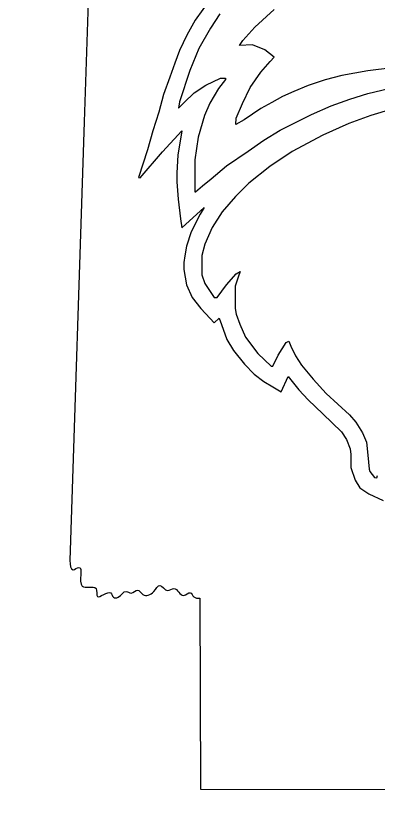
# Model space of a CAD drawing. Extents: x 1374139 to 1377472, y 1168351 to 1170484.
# Drawn here: x 1375825.75 to 1375830.79, y 1170291.26 to 1170302.32 of the extents above; entities that cross this region are included whole.
import ezdxf

# ---------------------------------------------------------------- set-up
doc = ezdxf.new("R2010")
doc.units = 0
doc.layers.add('26', color=7, linetype='Continuous')
doc.layers.add('Default', color=7, linetype='Continuous')

msp = doc.modelspace()

# ---------------------------------------------------------------- linework, layer by layer
at = {"layer": '26'}
for p, q in [((1375828.467, 1170302.563), (1375828.253, 1170302.263)), ((1375829.084, 1170302.164), (1375829.353, 1170302.41)), ((1375828.597, 1170302.351), (1375828.464, 1170302.154)), ((1375828.253, 1170302.263), (1375828.133, 1170302.057)), ((1375828.464, 1170302.154), (1375828.303, 1170301.867)), ((1375828.918, 1170301.982), (1375829.084, 1170302.164)), ((1375828.133, 1170302.057), (1375828.031, 1170301.841)), ((1375828.871, 1170301.91), (1375828.918, 1170301.982)), ((1375828.303, 1170301.867), (1375828.178, 1170301.563)), ((1375829.052, 1170301.918), (1375828.871, 1170301.91)), ((1375829.221, 1170301.849), (1375829.052, 1170301.918)), ((1375829.354, 1170301.749), (1375829.221, 1170301.849)), ((1375828.031, 1170301.841), (1375827.968, 1170301.665)), ((1375829.297, 1170301.686), (1375829.354, 1170301.749)), ((1375827.968, 1170301.665), (1375827.897, 1170301.469)), ((1375829.167, 1170301.539), (1375829.297, 1170301.686)), ((1375828.178, 1170301.563), (1375828.031, 1170301.125)), ((1375829.017, 1170301.325), (1375829.167, 1170301.539)), ((1375830.66, 1170301.556), (1375830.296, 1170301.491)), ((1375830.999, 1170301.602), (1375830.66, 1170301.556)), ((1375827.897, 1170301.469), (1375827.811, 1170301.23)), ((1375828.401, 1170301.358), (1375828.603, 1170301.458)), ((1375828.674, 1170301.436), (1375828.575, 1170301.314)), ((1375828.603, 1170301.458), (1375828.674, 1170301.458)), ((1375828.674, 1170301.458), (1375828.674, 1170301.436)), ((1375830.064, 1170301.434), (1375829.827, 1170301.355)), ((1375830.296, 1170301.491), (1375830.064, 1170301.434)), ((1375828.239, 1170301.252), (1375828.401, 1170301.358)), ((1375828.575, 1170301.314), (1375828.456, 1170301.106)), ((1375828.909, 1170301.101), (1375829.017, 1170301.325)), ((1375829.827, 1170301.355), (1375829.629, 1170301.27)), ((1375830.657, 1170301.241), (1375830.949, 1170301.311)), ((1375827.811, 1170301.23), (1375827.746, 1170300.984)), ((1375828.099, 1170301.118), (1375828.239, 1170301.252)), ((1375829.47, 1170301.202), (1375829.318, 1170301.118)), ((1375829.629, 1170301.27), (1375829.47, 1170301.202)), ((1375830.407, 1170301.165), (1375830.657, 1170301.241)), ((1375828.031, 1170301.125), (1375828.017, 1170301.04)), ((1375828.017, 1170301.04), (1375828.099, 1170301.118)), ((1375828.456, 1170301.106), (1375828.383, 1170300.937)), ((1375828.825, 1170300.899), (1375828.909, 1170301.101)), ((1375829.318, 1170301.118), (1375829.165, 1170301.034)), ((1375830.148, 1170301.069), (1375830.407, 1170301.165)), ((1375827.746, 1170300.984), (1375827.659, 1170300.723)), ((1375829.165, 1170301.034), (1375829.049, 1170300.954)), ((1375829.875, 1170300.951), (1375830.148, 1170301.069)), ((1375830.995, 1170301.023), (1375830.701, 1170300.936)), ((1375828.383, 1170300.937), (1375828.292, 1170300.633)), ((1375828.818, 1170300.809), (1375828.825, 1170300.899)), ((1375828.933, 1170300.874), (1375828.818, 1170300.809)), ((1375829.049, 1170300.954), (1375828.933, 1170300.874)), ((1375829.435, 1170300.731), (1375829.875, 1170300.951)), ((1375830.701, 1170300.936), (1375830.393, 1170300.823)), ((1375830.393, 1170300.823), (1375830.033, 1170300.664)), ((1375827.659, 1170300.723), (1375827.589, 1170300.458)), ((1375827.797, 1170300.431), (1375828.065, 1170300.721)), ((1375828.065, 1170300.721), (1375828.012, 1170300.383)), ((1375828.292, 1170300.633), (1375828.249, 1170300.319)), ((1375829.207, 1170300.593), (1375829.435, 1170300.731)), ((1375830.033, 1170300.664), (1375829.603, 1170300.433)), ((1375828.988, 1170300.441), (1375829.207, 1170300.593)), ((1375827.589, 1170300.458), (1375827.462, 1170300.074)), ((1375827.486, 1170300.066), (1375827.797, 1170300.431)), ((1375828.69, 1170300.234), (1375828.988, 1170300.441)), ((1375829.603, 1170300.433), (1375829.291, 1170300.227)), ((1375828.012, 1170300.383), (1375827.994, 1170300.138)), ((1375828.249, 1170300.319), (1375828.245, 1170299.875)), ((1375828.475, 1170300.056), (1375828.69, 1170300.234)), ((1375829.291, 1170300.227), (1375829, 1170299.993)), ((1375827.994, 1170300.138), (1375827.997, 1170300.012)), ((1375827.462, 1170300.074), (1375827.486, 1170300.066)), ((1375827.997, 1170300.012), (1375828.014, 1170299.773)), ((1375828.353, 1170299.955), (1375828.475, 1170300.056)), ((1375829, 1170299.993), (1375828.812, 1170299.809)), ((1375828.245, 1170299.875), (1375828.255, 1170299.874)), ((1375828.255, 1170299.874), (1375828.353, 1170299.955)), ((1375828.014, 1170299.773), (1375828.049, 1170299.499)), ((1375828.812, 1170299.809), (1375828.628, 1170299.594)), ((1375828.066, 1170299.371), (1375828.375, 1170299.656)), ((1375828.375, 1170299.656), (1375828.321, 1170299.564)), ((1375828.321, 1170299.564), (1375828.195, 1170299.315)), ((1375828.628, 1170299.594), (1375828.488, 1170299.379)), ((1375828.049, 1170299.499), (1375828.066, 1170299.371)), ((1375828.195, 1170299.315), (1375828.13, 1170299.118)), ((1375828.488, 1170299.379), (1375828.385, 1170299.143)), ((1375828.13, 1170299.118), (1375828.108, 1170298.983)), ((1375828.385, 1170299.143), (1375828.345, 1170298.989)), ((1375828.108, 1170298.983), (1375828.092, 1170298.888)), ((1375828.345, 1170298.989), (1375828.342, 1170298.716)), ((1375828.092, 1170298.888), (1375828.094, 1170298.791)), ((1375828.094, 1170298.791), (1375828.131, 1170298.579)), ((1375828.824, 1170298.732), (1375828.877, 1170298.763)), ((1375828.877, 1170298.763), (1375828.851, 1170298.685)), ((1375828.342, 1170298.716), (1375828.385, 1170298.599)), ((1375828.686, 1170298.578), (1375828.824, 1170298.732)), ((1375828.851, 1170298.685), (1375828.811, 1170298.562)), ((1375828.131, 1170298.579), (1375828.208, 1170298.401)), ((1375828.385, 1170298.599), (1375828.518, 1170298.402)), ((1375828.558, 1170298.402), (1375828.686, 1170298.578)), ((1375828.811, 1170298.562), (1375828.808, 1170298.247)), ((1375828.208, 1170298.401), (1375828.33, 1170298.25)), ((1375828.518, 1170298.402), (1375828.558, 1170298.402)), ((1375828.33, 1170298.25), (1375828.462, 1170298.108)), ((1375828.808, 1170298.247), (1375828.825, 1170298.171)), ((1375828.462, 1170298.108), (1375828.515, 1170298.05)), ((1375828.515, 1170298.05), (1375828.584, 1170298.114)), ((1375828.584, 1170298.114), (1375828.617, 1170298.025)), ((1375828.825, 1170298.171), (1375828.872, 1170298.031)), ((1375828.617, 1170298.025), (1375828.692, 1170297.818)), ((1375828.872, 1170298.031), (1375828.954, 1170297.85)), ((1375828.692, 1170297.818), (1375828.784, 1170297.666)), ((1375828.954, 1170297.85), (1375829.125, 1170297.621)), ((1375829.41, 1170297.601), (1375829.52, 1170297.777)), ((1375829.52, 1170297.777), (1375829.555, 1170297.794)), ((1375829.555, 1170297.794), (1375829.587, 1170297.726)), ((1375828.784, 1170297.666), (1375828.937, 1170297.472)), ((1375829.587, 1170297.726), (1375829.651, 1170297.589)), ((1375829.125, 1170297.621), (1375829.31, 1170297.448)), ((1375829.334, 1170297.446), (1375829.41, 1170297.601)), ((1375829.651, 1170297.589), (1375829.733, 1170297.462)), ((1375828.937, 1170297.472), (1375829.072, 1170297.335)), ((1375829.31, 1170297.448), (1375829.334, 1170297.446)), ((1375829.733, 1170297.462), (1375829.894, 1170297.266)), ((1375829.072, 1170297.335), (1375829.208, 1170297.233)), ((1375829.208, 1170297.233), (1375829.336, 1170297.157)), ((1375829.449, 1170297.089), (1375829.549, 1170297.304)), ((1375829.549, 1170297.304), (1375829.695, 1170297.117)), ((1375829.894, 1170297.266), (1375830.079, 1170297.067)), ((1375829.336, 1170297.157), (1375829.449, 1170297.089)), ((1375829.695, 1170297.117), (1375829.825, 1170296.975)), ((1375830.079, 1170297.067), (1375830.404, 1170296.77)), ((1375829.825, 1170296.975), (1375830.032, 1170296.784)), ((1375830.032, 1170296.784), (1375830.29, 1170296.534)), ((1375830.404, 1170296.77), (1375830.489, 1170296.666)), ((1375830.489, 1170296.666), (1375830.584, 1170296.518)), ((1375830.29, 1170296.534), (1375830.361, 1170296.426)), ((1375830.584, 1170296.518), (1375830.64, 1170296.388)), ((1375830.361, 1170296.426), (1375830.41, 1170296.293)), ((1375830.64, 1170296.388), (1375830.658, 1170296.208)), ((1375830.41, 1170296.293), (1375830.422, 1170296.218)), ((1375830.422, 1170296.218), (1375830.423, 1170296.033)), ((1375830.658, 1170296.208), (1375830.679, 1170296.014)), ((1375830.423, 1170296.033), (1375830.48, 1170295.857)), ((1375830.679, 1170296.014), (1375830.688, 1170295.981)), ((1375830.688, 1170295.981), (1375830.753, 1170295.897)), ((1375830.753, 1170295.897), (1375830.786, 1170295.892)), ((1375830.786, 1170295.892), (1375830.791, 1170295.925)), ((1375830.48, 1170295.857), (1375830.549, 1170295.753)), ((1375830.549, 1170295.753), (1375830.673, 1170295.668)), ((1375830.673, 1170295.668), (1375830.87, 1170295.577))]:
    msp.add_line(p, q, dxfattribs=at)
at = {"layer": 'Default'}
for points in [[(1375826.12, 1170309.093), (1375826.798, 1170303.639), (1375826.705, 1170300.846)], [(1375826.705, 1170300.846), (1375826.505, 1170294.74)], [(1375828.318, 1170294.218), (1375828.325, 1170291.558), (1375840.349, 1170291.54)]]:
    msp.add_lwpolyline(points, dxfattribs=at)
msp.add_spline([(1375826.505, 1170294.74), (1375826.549, 1170294.612), (1375826.628, 1170294.643), (1375826.676, 1170294.385), (1375826.774, 1170294.368), (1375826.87, 1170294.35), (1375826.888, 1170294.239), (1375827.075, 1170294.288), (1375827.112, 1170294.229), (1375827.178, 1170294.228), (1375827.29, 1170294.31), (1375827.359, 1170294.287), (1375827.449, 1170294.328), (1375827.523, 1170294.268), (1375827.673, 1170294.308), (1375827.759, 1170294.394), (1375827.865, 1170294.322), (1375827.955, 1170294.351), (1375828.091, 1170294.253), (1375828.183, 1170294.292), (1375828.233, 1170294.234), (1375828.318, 1170294.218)], degree=3, dxfattribs=at)

# ---------------------------------------------------------------- texts
msp.add_text('CREEK AT L.M.   0.15', height=90.06868, dxfattribs=at).set_placement((1375358.408, 1170200.255))

doc.saveas('drawing.dxf')
